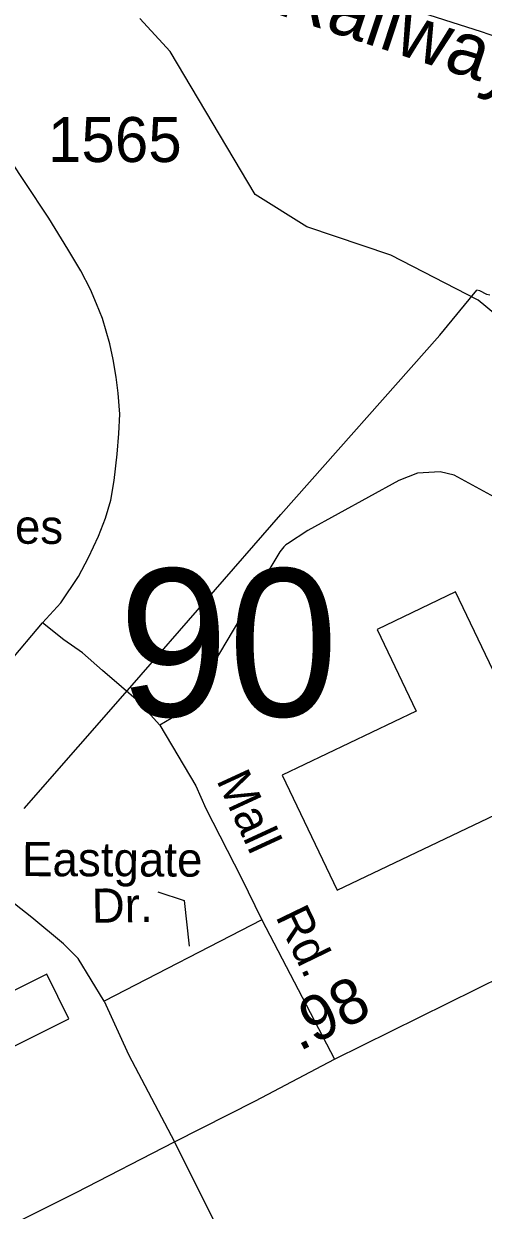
# Model space of a CAD drawing. Extents: x 2206922 to 2357709, y 510027 to 673830.
# Drawn here: x 2313861 to 2315138, y 592670 to 595969 of the extents above; entities that cross this region are included whole.
import ezdxf

# ---------------------------------------------------------------- set-up
doc = ezdxf.new("R2010")
doc.units = 0
for name, color, linetype in [('Exist Cultural Manufacturing Building Footprint', 7, 'Continuous'), ('Exist Hydrographic Misc Water Feature', 7, 'Continuous'), ('Exist Railroad Mainline', 7, 'Continuous'), ('Exist Railroad Mainline Label', 7, 'Continuous'), ('Exist Road Non-System Type 51', 7, 'Continuous'), ('Exist Road Non-System Type 51 Label', 7, 'Continuous'), ('Exist Road Secondary Mileage Hundredths English Label', 7, 'Continuous'), ('Exist Road Secondary Structure Standard Bridge Number Label', 7, 'Continuous'), ('Exist Road Secondary Type 51 Attributed', 7, 'Continuous'), ('Exist Road Secondary Type 51 Number Label', 7, 'Continuous'), ('Exist Road Secondary Type 51 Undivided 4 Lane Attributed', 7, 'Continuous')]:
    doc.layers.add(name, color=color, linetype=linetype)

msp = doc.modelspace()

# ---------------------------------------------------------------- linework, layer by layer
at = {"layer": 'Exist Cultural Manufacturing Building Footprint'}
for p, q in [((2315060.6, 594389.4), (2314842.6, 594285.3)), ((2315196.6, 594104.7), (2315060.6, 594389.4)), ((2314842.6, 594285.3), (2314951.5, 594057.4)), ((2314951.5, 594057.4), (2314579.4, 593879.7)), ((2314579.4, 593879.7), (2314732.2, 593559.9)), ((2314732.2, 593559.9), (2315392.4, 593875.3)), ((2313924.5, 593326.4), (2313706.4, 593217.8)), ((2313986.2, 593202.5), (2313924.5, 593326.4)), ((2313376.8, 592899.1), (2313986.2, 593202.5))]:
    msp.add_line(p, q, dxfattribs=at)
at = {"layer": 'Exist Hydrographic Misc Water Feature'}
for points in [[(2316935.2, 593262.3), (2316916.3, 593488), (2316873.2, 593647), (2316805.2, 593778.8), (2316593.3, 594042.7), (2316392.2, 594247.8), (2316157.2, 594353.2), (2315753.2, 594766.7), (2315551.3, 594922.6), (2315300.3, 595053.6), (2315124.1, 595200.7), (2314881.2, 595325.4), (2314647.2, 595404.6), (2314504.3, 595494), (2314267.2, 595891.3), (2314183.2, 595983.1)], [(2313862.3, 593787.2), (2314162.4, 594130.1), (2314575, 594604.4), (2315017.5, 595102.8), (2315119.8, 595228.1)], [(2315155.9, 595214.1), (2315148.1, 595216.1), (2315128, 595226), (2315119.8, 595228.1)]]:
    msp.add_lwpolyline(points, dxfattribs=at)
at = {"layer": 'Exist Railroad Mainline'}
msp.add_lwpolyline([(2313449.1, 596375.8), (2313460.5, 596373.2), (2313859.4, 596281.1), (2314422.6, 596151.3), (2314705.2, 596084.3), (2314925.7, 596012.8), (2315132.4, 595946.9), (2315238.8, 595910)], dxfattribs=at)
at = {"layer": 'Exist Road Non-System Type 51'}
for q in [(2314083.8, 593252.1), (2314724.6, 593090)]:
    msp.add_line((2314522.1, 593477.6), q, dxfattribs=at)
for points in [[(2315179.1, 594647.2), (2315056.7, 594714), (2315017.8, 594723.3), (2314986.3, 594721.5), (2314954.7, 594719.6), (2314902.8, 594699.2), (2314650.6, 594560), (2314593.4, 594523.3), (2314589, 594520), (2314583.2, 594514.9), (2314572.7, 594500.6), (2314539.3, 594444.9), (2314366.8, 594155.4), (2314331.6, 594095.1), (2314300, 594058), (2314270.4, 594037.6), (2314239, 594019.1)], [(2314239, 594019.1), (2314179.6, 594084.8), (2314132.7, 594125.2), (2314079.7, 594171.2), (2314024, 594220), (2313972.4, 594256.3), (2313912.5, 594303)], [(2314239, 594019.1), (2314339, 593850.1), (2314366.8, 593787), (2314465.1, 593595.9), (2314522.1, 593477.6)], [(2314083.8, 593252.1), (2314011.6, 593370.1), (2313971.1, 593410.6), (2313883.1, 593484.6), (2313786.3, 593560.3), (2313717.6, 593611.4), (2313668.4, 593637.8), (2313615.5, 593659), (2313564.5, 593678.4), (2313462.4, 593707.4)], [(2314083.8, 593252.1), (2314152.1, 593103.5), (2314279.3, 592860.4)], [(2314886.6, 591682.6), (2314835.5, 591748.4), (2314753.8, 591880.2), (2314564.8, 592296.5), (2314425.1, 592570.2), (2314279.3, 592860.4)]]:
    msp.add_lwpolyline(points, dxfattribs=at)
at = {"layer": 'Exist Road Non-System Type 51 Label'}
msp.add_lwpolyline([(2314233.6, 593555.2), (2314307, 593531.4), (2314320.9, 593404.3)], dxfattribs=at)
at = {"layer": 'Exist Road Secondary Type 51 Attributed'}
msp.add_lwpolyline([(2313819.5, 594192.2), (2313912.5, 594303), (2313963.7, 594359), (2314012.7, 594431.8), (2314040.7, 594485.1), (2314068.7, 594543.9), (2314088.3, 594594.3), (2314102.3, 594644.8), (2314112.1, 594699.4), (2314120.5, 594772.3), (2314124.7, 594829.7), (2314127.5, 594883), (2314123.3, 594941.8), (2314117.7, 594986.6), (2314109.3, 595035.7), (2314099.5, 595079.1), (2314079.9, 595149.2), (2314063.1, 595189.8), (2314046.3, 595230.4), (2314019.7, 595282.3), (2313983.3, 595342.5), (2313930.1, 595428), (2313862.9, 595530.3), (2313722.9, 595740.4)], dxfattribs=at)
at = {"layer": 'Exist Road Secondary Type 51 Undivided 4 Lane Attributed'}
msp.add_lwpolyline([(2312063.2, 591697.8), (2312117.3, 591740.7), (2312195.8, 591790.8), (2312344.5, 591874.4), (2312541.7, 591974.8), (2312819.1, 592111.9), (2313110.6, 592261.5), (2313253.8, 592329.8), (2313418.1, 592422), (2313693.8, 592564.2), (2314006.3, 592719.6), (2314279.3, 592860.4), (2314505.1, 592974.6), (2314724.6, 593090), (2315196.8, 593324.1), (2315407.4, 593434.4), (2315603.2, 593544.7), (2315843.5, 593663.5), (2316007.5, 593751.4), (2316179.4, 593835.7), (2316404.1, 593956.9)], dxfattribs=at)

# ---------------------------------------------------------------- texts
at = {"layer": 'Exist Railroad Mainline Label'}
msp.add_text('Railway', height=150, rotation=341.6497, dxfattribs=at).set_placement((2314557.7, 595997.6))
at = {"layer": 'Exist Road Non-System Type 51 Label'}
for s, rotation, p in [('Needles', 359.6628, (2313504, 594525.4)), ('Mall', 294.7754, (2314395, 593866.1)), ('Eastgate', 359.8235, (2313855.8, 593599.3)), ('Dr.', 1.0038, (2314050.4, 593469.3)), ('Rd.', 295.8297, (2314559.1, 593487.4))]:
    msp.add_text(s, height=95, rotation=rotation, dxfattribs=at).set_placement(p)
at = {"layer": 'Exist Road Secondary Mileage Hundredths English Label'}
msp.add_text('.98', height=125, rotation=26.7768, dxfattribs=at).set_placement((2314626.3, 593110.9))
at = {"layer": 'Exist Road Secondary Structure Standard Bridge Number Label'}
msp.add_text('90', height=410.1, dxfattribs=at).set_placement((2314124.4, 594043.5))
at = {"layer": 'Exist Road Secondary Type 51 Number Label'}
msp.add_text('1565', height=125, dxfattribs=at).set_placement((2313927.9, 595584.3))

doc.saveas('drawing.dxf')
